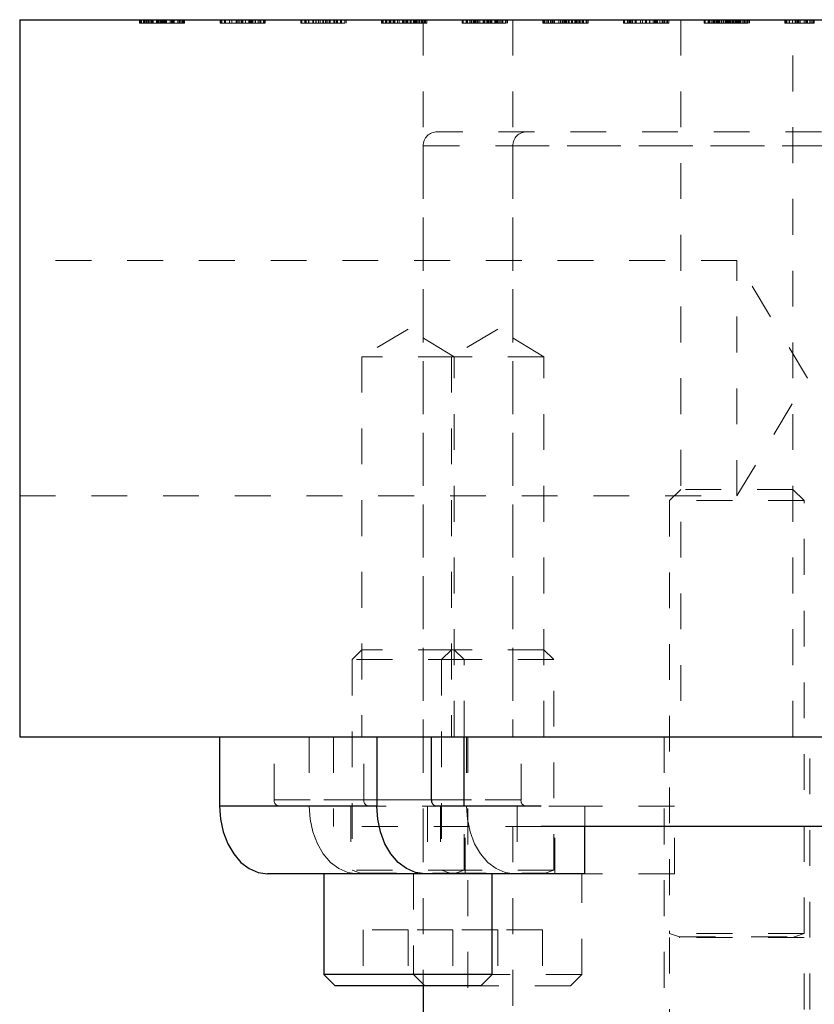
# Model space of a CAD drawing. Header units: inches. Extents: x 220 to 877, y 4 to 174.
# Tile 549 of 656: x 581.31 to 583.52, y 136.03 to 138.78. Entities that reach past the tile are written whole.
import ezdxf

# ---------------------------------------------------------------- set-up
doc = ezdxf.new("R2010")
doc.units = ezdxf.units.IN
doc.header["$LTSCALE"] = 0.5
doc.header["$MEASUREMENT"] = 0
doc.linetypes.add('HIDDEN', pattern=[0.225, 0.15, -0.075])
doc.layers.add('DST-M-S', color=53, linetype='Continuous')
doc.layers.add('SVF-M-S', color=8, linetype='Continuous')

msp = doc.modelspace()

# ---------------------------------------------------------------- linework, layer by layer
at = {"layer": 'DST-M-S', "linetype": 'Continuous', "lineweight": 25}
for p, q in [((581.30748, 138.77917), (581.30748, 136.77917)), ((581.30748, 138.77917), (598.30748, 138.77917)), ((581.30748, 136.77917), (598.30748, 136.77917)), ((583.85297, 136.52917), (582.76198, 136.52917)), ((582.43248, 136.08467), (582.43248, 131.78261))]:
    msp.add_line(p, q, dxfattribs=at)
at = {"layer": 'DST-M-S', "linetype": 'HIDDEN', "lineweight": 18}
for p, q in [((581.64131, 138.76917), (581.64131, 138.77917)), ((581.64285, 138.76917), (581.64285, 138.77917)), ((581.64439, 138.76917), (581.64439, 138.77917)), ((581.6473, 138.76917), (581.6473, 138.77917)), ((581.65285, 138.76917), (581.65285, 138.77917)), ((581.65362, 138.76917), (581.65362, 138.77917)), ((581.6567, 138.76917), (581.6567, 138.77917)), ((581.65975, 138.76917), (581.65975, 138.77917)), ((581.66011, 138.76917), (581.66011, 138.77917)), ((581.66285, 138.76917), (581.66285, 138.77917)), ((581.66663, 138.76917), (581.66663, 138.77917)), ((581.66994, 138.76917), (581.66994, 138.77917)), ((581.67386, 138.76917), (581.67386, 138.77917)), ((581.67422, 138.76917), (581.67422, 138.77917)), ((581.67653, 138.76917), (581.67653, 138.77917)), ((581.6767, 138.76917), (581.6767, 138.77917)), ((581.67845, 138.76917), (581.67845, 138.77917)), ((581.67901, 138.76917), (581.67901, 138.77917)), ((581.68004, 138.76917), (581.68004, 138.77917)), ((581.68874, 138.76917), (581.68874, 138.77917)), ((581.69191, 138.76917), (581.69191, 138.77917)), ((581.69191, 138.76917), (581.69191, 138.77917)), ((581.69249, 138.76917), (581.69249, 138.77917)), ((581.69249, 138.76917), (581.69249, 138.77917)), ((581.69405, 138.76917), (581.69405, 138.77917)), ((581.69516, 138.76917), (581.69516, 138.77917)), ((581.69535, 138.76917), (581.69535, 138.77917)), ((581.69535, 138.76917), (581.69535, 138.77917)), ((581.69607, 138.76917), (581.69607, 138.77917)), ((581.69977, 138.76917), (581.69977, 138.77917)), ((581.69989, 138.76917), (581.69989, 138.77917)), ((581.70131, 138.76917), (581.70131, 138.77917)), ((581.70136, 138.76917), (581.70136, 138.77917)), ((581.70285, 138.76917), (581.70285, 138.77917)), ((581.70288, 138.76917), (581.70288, 138.77917)), ((581.7029, 138.76917), (581.7029, 138.77917)), ((581.70386, 138.76917), (581.70386, 138.77917)), ((581.70391, 138.76917), (581.70391, 138.77917)), ((581.70434, 138.76917), (581.70434, 138.77917)), ((581.70439, 138.76917), (581.70439, 138.77917)), ((581.70444, 138.76917), (581.70444, 138.77917)), ((581.70446, 138.76917), (581.70446, 138.77917)), ((581.70747, 138.76917), (581.70747, 138.77917)), ((581.70913, 138.76917), (581.70913, 138.77917)), ((581.7116, 138.76917), (581.7116, 138.77917)), ((581.71191, 138.76917), (581.71191, 138.77917)), ((581.71208, 138.76917), (581.71208, 138.77917)), ((581.71362, 138.76917), (581.71362, 138.77917)), ((581.71516, 138.76917), (581.71516, 138.77917)), ((581.7167, 138.76917), (581.7167, 138.77917)), ((581.72747, 138.76917), (581.72747, 138.77917)), ((581.73059, 138.76917), (581.73059, 138.77917)), ((581.73071, 138.76917), (581.73071, 138.77917)), ((581.73083, 138.76917), (581.73083, 138.77917)), ((581.73131, 138.76917), (581.73131, 138.77917)), ((581.73179, 138.76917), (581.73179, 138.77917)), ((581.7323, 138.76917), (581.7323, 138.77917)), ((581.73232, 138.76917), (581.73232, 138.77917)), ((581.73444, 138.76917), (581.73444, 138.77917)), ((581.73465, 138.76917), (581.73465, 138.77917)), ((581.73629, 138.76917), (581.73629, 138.77917)), ((581.73634, 138.76917), (581.73634, 138.77917)), ((581.7367, 138.76917), (581.7367, 138.77917)), ((581.73862, 138.76917), (581.73862, 138.77917)), ((581.74872, 138.76917), (581.74872, 138.77917)), ((581.75208, 138.76917), (581.75208, 138.77917)), ((581.75516, 138.76917), (581.75516, 138.77917)), ((581.76006, 138.76917), (581.76006, 138.77917)), ((581.76276, 138.76917), (581.76276, 138.77917)), ((581.76439, 138.76917), (581.76439, 138.77917)), ((581.76747, 138.76917), (581.76747, 138.77917)), ((581.86631, 138.76917), (581.86631, 138.77917)), ((581.86939, 138.76917), (581.86939, 138.77917)), ((581.87143, 138.76917), (581.87143, 138.77917)), ((581.87862, 138.76917), (581.87862, 138.77917)), ((581.8817, 138.76917), (581.8817, 138.77917)), ((581.89254, 138.76917), (581.89254, 138.77917)), ((581.89862, 138.76917), (581.89862, 138.77917)), ((581.89879, 138.76917), (581.89879, 138.77917)), ((581.89896, 138.76917), (581.89896, 138.77917)), ((581.91074, 138.76917), (581.91074, 138.77917)), ((581.91093, 138.76917), (581.91093, 138.77917)), ((581.91374, 138.76917), (581.91374, 138.77917)), ((581.91374, 138.76917), (581.91374, 138.77917)), ((581.91862, 138.76917), (581.91862, 138.77917)), ((581.91905, 138.76917), (581.91905, 138.77917)), ((581.91905, 138.76917), (581.91905, 138.77917)), ((581.92477, 138.76917), (581.92477, 138.77917)), ((581.92675, 138.76917), (581.92675, 138.77917)), ((581.92886, 138.76917), (581.92886, 138.77917)), ((581.92891, 138.76917), (581.92891, 138.77917)), ((581.92944, 138.76917), (581.92944, 138.77917)), ((581.92946, 138.76917), (581.92946, 138.77917)), ((581.92987, 138.76917), (581.92987, 138.77917)), ((581.93682, 138.76917), (581.93682, 138.77917)), ((581.93708, 138.76917), (581.93708, 138.77917)), ((581.93751, 138.76917), (581.93751, 138.77917)), ((581.94619, 138.76917), (581.94619, 138.77917)), ((581.94631, 138.76917), (581.94631, 138.77917)), ((581.94946, 138.76917), (581.94946, 138.77917)), ((581.95247, 138.76917), (581.95247, 138.77917)), ((581.95401, 138.76917), (581.95401, 138.77917)), ((581.95583, 138.76917), (581.95583, 138.77917)), ((581.95679, 138.76917), (581.95679, 138.77917)), ((581.95715, 138.76917), (581.95715, 138.77917)), ((581.9572, 138.76917), (581.9572, 138.77917)), ((581.96446, 138.76917), (581.96446, 138.77917)), ((581.96477, 138.76917), (581.96477, 138.77917)), ((581.97215, 138.76917), (581.96477, 138.76917)), ((581.96497, 138.76917), (581.96497, 138.77917)), ((581.97215, 138.76917), (581.97215, 138.77917)), ((581.97708, 138.76917), (581.97708, 138.77917)), ((581.98016, 138.76917), (581.98016, 138.77917)), ((581.98759, 138.76917), (581.98759, 138.77917)), ((581.98939, 138.76917), (581.98939, 138.77917)), ((581.99247, 138.76917), (581.99247, 138.77917)), ((582.09131, 138.76917), (582.09131, 138.77917)), ((582.09285, 138.76917), (582.09285, 138.77917)), ((582.09439, 138.76917), (582.09439, 138.77917)), ((582.10285, 138.76917), (582.10285, 138.77917)), ((582.10362, 138.76917), (582.10362, 138.77917)), ((582.1067, 138.76917), (582.1067, 138.77917)), ((582.11285, 138.76917), (582.11285, 138.77917)), ((582.11401, 138.76917), (582.11401, 138.77917)), ((582.12516, 138.76917), (582.12516, 138.77917)), ((582.12638, 138.76917), (582.12638, 138.77917)), ((582.12699, 138.76917), (582.12699, 138.77917)), ((582.13285, 138.76917), (582.13285, 138.77917)), ((582.1336, 138.76917), (582.1336, 138.77917)), ((582.13405, 138.76917), (582.13405, 138.77917)), ((582.14054, 138.76917), (582.14054, 138.77917)), ((582.14516, 138.76917), (582.14516, 138.77917)), ((582.15285, 138.76917), (582.15285, 138.77917)), ((582.15386, 138.76917), (582.15386, 138.77917)), ((582.15391, 138.76917), (582.15391, 138.77917)), ((582.15439, 138.76917), (582.15439, 138.77917)), ((582.15439, 138.76917), (582.16947, 138.76917)), ((582.15444, 138.76917), (582.15444, 138.77917)), ((582.15446, 138.76917), (582.15446, 138.77917)), ((582.15492, 138.76917), (582.15492, 138.77917)), ((582.16054, 138.76917), (582.16054, 138.77917)), ((582.16362, 138.76917), (582.16362, 138.77917)), ((582.16516, 138.76917), (582.16516, 138.77917)), ((582.17052, 138.76917), (582.17052, 138.77917)), ((582.17285, 138.76917), (582.17285, 138.77917)), ((582.17362, 138.76917), (582.17362, 138.77917)), ((582.20208, 138.76917), (582.1739, 138.76917)), ((582.18362, 138.76917), (582.18362, 138.77917)), ((582.18516, 138.76917), (582.18516, 138.77917)), ((582.18617, 138.76917), (582.18617, 138.77917)), ((582.191, 138.76917), (582.191, 138.77917)), ((582.19391, 138.76917), (582.19391, 138.77917)), ((582.20208, 138.76917), (582.20208, 138.77917)), ((582.21439, 138.76917), (582.20208, 138.76917)), ((582.20516, 138.76917), (582.20516, 138.77917)), ((582.21439, 138.76917), (582.21439, 138.77917)), ((582.21747, 138.76917), (582.21747, 138.77917)), ((582.31631, 138.76917), (582.31631, 138.77917)), ((582.31785, 138.76917), (582.31785, 138.77917)), ((582.31939, 138.76917), (582.31939, 138.77917)), ((582.32143, 138.76917), (582.32143, 138.77917)), ((582.32785, 138.76917), (582.32785, 138.77917)), ((582.32862, 138.76917), (582.32862, 138.77917)), ((582.3317, 138.76917), (582.3317, 138.77917)), ((582.33785, 138.76917), (582.33785, 138.77917)), ((582.33901, 138.76917), (582.33901, 138.77917)), ((582.34093, 138.76917), (582.34093, 138.77917)), ((582.34254, 138.76917), (582.34254, 138.77917)), ((582.34862, 138.76917), (582.34862, 138.77917)), ((582.34879, 138.76917), (582.34879, 138.77917)), ((582.34896, 138.76917), (582.34896, 138.77917)), ((582.34922, 138.76917), (582.34922, 138.77917)), ((582.35138, 138.76917), (582.35138, 138.77917)), ((582.35199, 138.76917), (582.35199, 138.77917)), ((582.35242, 138.76917), (582.35242, 138.77917)), ((582.35285, 138.76917), (582.35285, 138.77917)), ((582.35307, 138.76917), (582.35307, 138.77917)), ((582.35345, 138.76917), (582.35345, 138.77917)), ((582.36074, 138.76917), (582.36074, 138.77917)), ((582.36554, 138.76917), (582.36554, 138.77917)), ((582.37489, 138.76917), (582.37489, 138.77917)), ((582.37631, 138.76917), (582.37631, 138.77917)), ((582.37785, 138.76917), (582.37785, 138.77917)), ((582.37886, 138.76917), (582.37886, 138.77917)), ((582.37891, 138.76917), (582.37891, 138.77917)), ((582.37934, 138.76917), (582.37934, 138.77917)), ((582.37939, 138.76917), (582.37939, 138.77917)), ((582.37944, 138.76917), (582.37944, 138.77917)), ((582.37946, 138.76917), (582.37946, 138.77917)), ((582.37987, 138.76917), (582.37987, 138.77917)), ((582.37992, 138.76917), (582.37992, 138.77917)), ((582.38413, 138.76917), (582.38413, 138.77917)), ((582.38747, 138.76917), (582.38747, 138.77917)), ((582.38751, 138.76917), (582.38751, 138.77917)), ((582.38771, 138.76917), (582.38771, 138.77917)), ((582.38862, 138.76917), (582.38862, 138.77917)), ((582.39016, 138.76917), (582.39016, 138.77917)), ((582.39619, 138.76917), (582.39619, 138.77917)), ((582.39862, 138.76917), (582.39862, 138.77917)), ((582.39946, 138.76917), (582.39946, 138.77917)), ((582.40574, 138.76917), (582.40574, 138.77917)), ((582.40593, 138.76917), (582.40593, 138.77917)), ((582.40862, 138.76917), (582.40862, 138.77917)), ((582.40944, 138.76917), (582.40944, 138.77917)), ((582.40965, 138.76917), (582.40965, 138.77917)), ((582.41016, 138.76917), (582.41016, 138.77917)), ((582.41117, 138.76917), (582.41117, 138.77917)), ((582.41446, 138.76917), (582.41446, 138.77917)), ((582.41477, 138.76917), (582.41477, 138.77917)), ((582.41497, 138.76917), (582.41497, 138.77917)), ((582.41891, 138.76917), (582.41891, 138.77917)), ((582.42215, 138.76917), (582.42215, 138.77917)), ((582.42708, 138.76917), (582.42708, 138.77917)), ((582.43016, 138.76917), (582.43016, 138.77917)), ((582.43248, 138.77917), (582.43248, 136.77917)), ((582.43595, 138.76917), (582.43595, 138.77917)), ((582.43939, 138.76917), (582.43939, 138.77917)), ((582.44247, 138.76917), (582.44247, 138.77917)), ((582.54131, 138.76917), (582.54131, 138.77917)), ((582.54285, 138.76917), (582.54285, 138.77917)), ((582.54439, 138.76917), (582.54439, 138.77917)), ((582.55285, 138.76917), (582.55285, 138.77917)), ((582.55362, 138.76917), (582.55362, 138.77917)), ((582.55449, 138.76917), (582.55449, 138.77917)), ((582.5567, 138.76917), (582.5567, 138.77917)), ((582.56285, 138.76917), (582.56285, 138.77917)), ((582.56401, 138.76917), (582.56401, 138.77917)), ((582.56754, 138.76917), (582.56754, 138.77917)), ((582.57208, 138.76917), (582.57208, 138.77917)), ((582.57208, 138.76917), (582.57525, 138.76917)), ((582.57362, 138.76917), (582.57362, 138.77917)), ((582.57379, 138.76917), (582.57379, 138.77917)), ((582.57396, 138.76917), (582.57396, 138.77917)), ((582.57516, 138.76917), (582.57516, 138.77917)), ((582.57638, 138.76917), (582.57638, 138.77917)), ((582.57699, 138.76917), (582.57699, 138.77917)), ((582.578, 138.76917), (582.578, 138.77917)), ((582.57836, 138.76917), (582.57836, 138.77917)), ((582.57913, 138.76917), (582.57913, 138.77917)), ((582.57934, 138.76917), (582.57934, 138.77917)), ((582.5836, 138.76917), (582.5836, 138.77917)), ((582.58405, 138.76917), (582.58405, 138.77917)), ((582.58439, 138.76917), (582.58439, 138.77917)), ((582.58574, 138.76917), (582.58574, 138.77917)), ((582.59054, 138.76917), (582.59054, 138.77917)), ((582.59977, 138.76917), (582.59977, 138.77917)), ((582.60175, 138.76917), (582.60175, 138.77917)), ((582.60285, 138.76917), (582.60285, 138.77917)), ((582.60386, 138.76917), (582.60386, 138.77917)), ((582.60391, 138.76917), (582.60391, 138.77917)), ((582.60439, 138.76917), (582.60439, 138.77917)), ((582.60439, 138.76917), (582.61947, 138.76917)), ((582.60444, 138.76917), (582.60444, 138.77917)), ((582.60446, 138.76917), (582.60446, 138.77917)), ((582.60487, 138.76917), (582.60487, 138.77917)), ((582.60492, 138.76917), (582.60492, 138.77917)), ((582.61054, 138.76917), (582.61054, 138.77917)), ((582.61124, 138.76917), (582.61124, 138.77917)), ((582.61182, 138.76917), (582.61182, 138.77917)), ((582.61208, 138.76917), (582.61208, 138.77917)), ((582.61251, 138.76917), (582.61251, 138.77917)), ((582.61362, 138.76917), (582.61362, 138.77917)), ((582.61516, 138.76917), (582.61516, 138.77917)), ((582.6167, 138.76917), (582.6167, 138.77917)), ((582.62052, 138.76917), (582.62052, 138.77917)), ((582.62119, 138.76917), (582.62119, 138.77917)), ((582.62285, 138.76917), (582.62285, 138.77917)), ((582.62362, 138.76917), (582.62362, 138.77917)), ((582.65208, 138.76917), (582.6239, 138.76917)), ((582.62446, 138.76917), (582.62446, 138.77917)), ((582.63215, 138.76917), (582.63215, 138.77917)), ((582.6322, 138.76917), (582.6322, 138.77917)), ((582.63362, 138.76917), (582.63362, 138.77917)), ((582.63516, 138.76917), (582.63516, 138.77917)), ((582.63617, 138.76917), (582.63617, 138.77917)), ((582.63634, 138.76917), (582.63634, 138.77917)), ((582.63651, 138.76917), (582.63651, 138.77917)), ((582.63667, 138.76917), (582.63667, 138.77917)), ((582.63675, 138.76917), (582.63675, 138.77917)), ((582.63946, 138.76917), (582.63946, 138.77917)), ((582.63977, 138.76917), (582.63977, 138.77917)), ((582.63997, 138.76917), (582.63997, 138.77917)), ((582.64391, 138.76917), (582.64391, 138.77917)), ((582.64715, 138.76917), (582.64715, 138.77917)), ((582.65208, 138.76917), (582.65208, 138.77917)), ((582.66439, 138.76917), (582.65208, 138.76917)), ((582.65516, 138.76917), (582.65516, 138.77917)), ((582.66259, 138.76917), (582.66259, 138.77917)), ((582.66439, 138.76917), (582.66439, 138.77917)), ((582.66747, 138.76917), (582.66747, 138.77917)), ((582.68248, 138.77917), (582.68248, 136.77917)), ((582.76631, 138.76917), (582.76631, 138.77917)), ((582.76785, 138.76917), (582.76785, 138.77917)), ((582.76939, 138.76917), (582.76939, 138.77917)), ((582.7723, 138.76917), (582.7723, 138.77917)), ((582.77785, 138.76917), (582.77785, 138.77917)), ((582.77862, 138.76917), (582.77862, 138.77917)), ((582.7817, 138.76917), (582.7817, 138.77917)), ((582.78785, 138.76917), (582.78785, 138.77917)), ((582.78901, 138.76917), (582.78901, 138.77917)), ((582.79254, 138.76917), (582.79254, 138.77917)), ((582.79494, 138.76917), (582.79494, 138.77917)), ((582.79862, 138.76917), (582.79862, 138.77917)), ((582.79879, 138.76917), (582.79879, 138.77917)), ((582.79896, 138.76917), (582.79896, 138.77917)), ((582.79922, 138.76917), (582.79922, 138.77917)), ((582.81074, 138.76917), (582.81074, 138.77917)), ((582.81554, 138.76917), (582.81554, 138.77917)), ((582.82016, 138.76917), (582.82016, 138.77917)), ((582.82035, 138.76917), (582.82035, 138.77917)), ((582.82107, 138.76917), (582.82107, 138.77917)), ((582.82477, 138.76917), (582.82477, 138.77917)), ((582.82675, 138.76917), (582.82675, 138.77917)), ((582.82785, 138.76917), (582.82785, 138.77917)), ((582.82886, 138.76917), (582.82886, 138.77917)), ((582.82891, 138.76917), (582.82891, 138.77917)), ((582.82934, 138.76917), (582.82934, 138.77917)), ((582.82939, 138.76917), (582.82939, 138.77917)), ((582.82944, 138.76917), (582.82944, 138.77917)), ((582.82946, 138.76917), (582.82946, 138.77917)), ((582.82987, 138.76917), (582.82987, 138.77917)), ((582.82987, 138.76917), (582.82987, 138.77917)), ((582.82992, 138.76917), (582.82992, 138.77917)), ((582.83247, 138.76917), (582.83247, 138.77917)), ((582.83682, 138.76917), (582.83682, 138.77917)), ((582.83691, 138.76917), (582.83691, 138.77917)), ((582.83708, 138.76917), (582.83708, 138.77917)), ((582.83751, 138.76917), (582.83751, 138.77917)), ((582.83751, 138.76917), (582.83751, 138.77917)), ((582.83862, 138.76917), (582.83862, 138.77917)), ((582.84016, 138.76917), (582.84016, 138.77917)), ((582.84619, 138.76917), (582.84619, 138.77917)), ((582.84862, 138.76917), (582.84862, 138.77917)), ((582.84946, 138.76917), (582.84946, 138.77917)), ((582.85559, 138.76917), (582.85559, 138.77917)), ((582.85571, 138.76917), (582.85571, 138.77917)), ((582.85631, 138.76917), (582.85631, 138.77917)), ((582.85715, 138.76917), (582.85715, 138.77917)), ((582.8572, 138.76917), (582.8572, 138.77917)), ((582.8573, 138.76917), (582.8573, 138.77917)), ((582.85732, 138.76917), (582.85732, 138.77917)), ((582.85862, 138.76917), (582.85862, 138.77917)), ((582.86016, 138.76917), (582.86016, 138.77917)), ((582.86362, 138.76917), (582.86362, 138.77917)), ((582.86446, 138.76917), (582.86446, 138.77917)), ((582.86477, 138.76917), (582.86477, 138.77917)), ((582.86497, 138.76917), (582.86497, 138.77917)), ((582.86891, 138.76917), (582.86891, 138.77917)), ((582.87215, 138.76917), (582.87215, 138.77917)), ((582.87708, 138.76917), (582.87708, 138.77917)), ((582.88016, 138.76917), (582.88016, 138.77917)), ((582.88759, 138.76917), (582.88759, 138.77917)), ((582.88776, 138.76917), (582.88776, 138.77917)), ((582.88939, 138.76917), (582.88939, 138.77917)), ((582.89247, 138.76917), (582.89247, 138.77917)), ((582.99131, 138.76917), (582.99131, 138.77917)), ((582.99285, 138.76917), (582.99285, 138.77917)), ((582.99439, 138.76917), (582.99439, 138.77917)), ((583.00285, 138.76917), (583.00285, 138.77917)), ((583.00362, 138.76917), (583.00362, 138.77917)), ((583.0067, 138.76917), (583.0067, 138.77917)), ((583.00975, 138.76917), (583.00975, 138.77917)), ((583.0123, 138.76917), (583.0123, 138.77917)), ((583.01285, 138.76917), (583.01285, 138.77917)), ((583.01648, 138.76917), (583.01648, 138.77917)), ((583.02362, 138.76917), (583.02362, 138.77917)), ((583.02422, 138.76917), (583.02422, 138.77917)), ((583.02638, 138.76917), (583.02638, 138.77917)), ((583.02699, 138.76917), (583.02699, 138.77917)), ((583.03874, 138.76917), (583.03874, 138.77917)), ((583.04405, 138.76917), (583.04405, 138.77917)), ((583.05285, 138.76917), (583.05285, 138.77917)), ((583.05288, 138.76917), (583.05288, 138.77917)), ((583.0529, 138.76917), (583.0529, 138.77917)), ((583.05386, 138.76917), (583.05386, 138.77917)), ((583.05391, 138.76917), (583.05391, 138.77917)), ((583.05427, 138.76917), (583.05427, 138.77917)), ((583.05434, 138.76917), (583.05434, 138.77917)), ((583.05439, 138.76917), (583.05439, 138.77917)), ((583.05444, 138.76917), (583.05444, 138.77917)), ((583.05446, 138.76917), (583.05446, 138.77917)), ((583.05509, 138.76917), (583.05509, 138.77917)), ((583.06362, 138.76917), (583.06362, 138.77917)), ((583.06516, 138.76917), (583.06516, 138.77917)), ((583.07362, 138.76917), (583.07362, 138.77917)), ((583.07747, 138.76917), (583.07747, 138.77917)), ((583.08083, 138.76917), (583.08083, 138.77917)), ((583.08179, 138.76917), (583.08179, 138.77917)), ((583.08362, 138.76917), (583.08362, 138.77917)), ((583.08516, 138.76917), (583.08516, 138.77917)), ((583.08617, 138.76917), (583.08617, 138.77917)), ((583.09237, 138.76917), (583.09237, 138.77917)), ((583.09872, 138.76917), (583.09872, 138.77917)), ((583.10208, 138.76917), (583.10208, 138.77917)), ((583.10516, 138.76917), (583.10516, 138.77917)), ((583.11006, 138.76917), (583.11006, 138.77917)), ((583.11439, 138.76917), (583.11439, 138.77917)), ((583.11747, 138.76917), (583.11747, 138.77917)), ((583.15123, 138.77917), (583.15123, 136.77917)), ((583.21631, 138.76917), (583.21631, 138.77917)), ((583.21785, 138.76917), (583.21785, 138.77917)), ((583.21939, 138.76917), (583.21939, 138.77917)), ((583.22708, 138.76917), (583.22708, 138.77917)), ((583.22785, 138.76917), (583.22785, 138.77917)), ((583.22862, 138.76917), (583.22862, 138.77917)), ((583.22987, 138.76917), (583.22987, 138.77917)), ((583.23054, 138.76917), (583.23054, 138.77917)), ((583.2317, 138.76917), (583.2317, 138.77917)), ((583.2373, 138.76917), (583.2373, 138.77917)), ((583.23776, 138.76917), (583.23776, 138.77917)), ((583.23785, 138.76917), (583.23785, 138.77917)), ((583.24093, 138.76917), (583.24093, 138.77917)), ((583.24148, 138.76917), (583.24148, 138.77917)), ((583.24429, 138.76917), (583.24429, 138.77917)), ((583.24451, 138.76917), (583.24451, 138.77917)), ((583.24494, 138.76917), (583.24494, 138.77917)), ((583.24499, 138.76917), (583.24499, 138.77917)), ((583.24521, 138.76917), (583.24521, 138.77917)), ((583.24862, 138.76917), (583.24862, 138.77917)), ((583.24922, 138.76917), (583.24922, 138.77917)), ((583.25016, 138.76917), (583.25016, 138.77917)), ((583.25175, 138.76917), (583.25175, 138.77917)), ((583.25242, 138.76917), (583.25242, 138.77917)), ((583.25285, 138.76917), (583.25285, 138.77917)), ((583.25307, 138.76917), (583.25307, 138.77917)), ((583.25612, 138.76917), (583.25612, 138.77917)), ((583.25785, 138.76917), (583.25785, 138.77917)), ((583.2586, 138.76917), (583.2586, 138.77917)), ((583.25905, 138.76917), (583.25905, 138.77917)), ((583.26374, 138.76917), (583.26374, 138.77917)), ((583.26374, 138.76917), (583.26374, 138.77917)), ((583.26401, 138.76917), (583.26401, 138.77917)), ((583.26485, 138.76917), (583.26485, 138.77917)), ((583.26594, 138.76917), (583.26905, 138.76917)), ((583.26905, 138.76917), (583.26905, 138.77917)), ((583.26905, 138.76917), (583.26905, 138.77917)), ((583.27016, 138.76917), (583.27016, 138.77917)), ((583.27477, 138.76917), (583.27477, 138.77917)), ((583.27631, 138.76917), (583.27631, 138.77917)), ((583.27687, 138.76917), (583.27687, 138.77917)), ((583.27785, 138.76917), (583.27785, 138.77917)), ((583.27886, 138.76917), (583.27886, 138.77917)), ((583.27891, 138.76917), (583.27891, 138.77917)), ((583.27927, 138.76917), (583.27927, 138.77917)), ((583.27934, 138.76917), (583.27934, 138.77917)), ((583.27939, 138.76917), (583.27939, 138.77917)), ((583.27944, 138.76917), (583.27944, 138.77917)), ((583.27946, 138.76917), (583.27946, 138.77917)), ((583.28009, 138.76917), (583.28009, 138.77917)), ((583.283, 138.76917), (583.283, 138.77917)), ((583.28554, 138.76917), (583.28554, 138.77917)), ((583.28588, 138.76917), (583.28588, 138.77917)), ((583.28691, 138.76917), (583.28691, 138.77917)), ((583.28708, 138.76917), (583.28708, 138.77917)), ((583.28747, 138.76917), (583.28747, 138.77917)), ((583.28754, 138.76917), (583.29447, 138.76917)), ((583.28771, 138.76917), (583.28771, 138.77917)), ((583.28771, 138.76917), (583.28771, 138.77917)), ((583.28862, 138.76917), (583.28862, 138.77917)), ((583.29016, 138.76917), (583.29016, 138.77917)), ((583.29191, 138.76917), (583.29191, 138.77917)), ((583.29552, 138.76917), (583.29552, 138.77917)), ((583.29785, 138.76917), (583.29785, 138.77917)), ((583.29862, 138.76917), (583.29862, 138.77917)), ((583.32708, 138.76917), (583.2989, 138.76917)), ((583.30247, 138.76917), (583.30247, 138.77917)), ((583.30473, 138.76917), (583.30473, 138.77917)), ((583.30574, 138.76917), (583.30574, 138.77917)), ((583.30583, 138.76917), (583.30583, 138.77917)), ((583.30593, 138.76917), (583.30593, 138.77917)), ((583.30653, 138.76917), (583.30653, 138.77917)), ((583.30679, 138.76917), (583.30679, 138.77917)), ((583.3073, 138.76917), (583.3073, 138.77917)), ((583.30732, 138.76917), (583.30732, 138.77917)), ((583.30862, 138.76917), (583.30862, 138.77917)), ((583.31016, 138.76917), (583.31016, 138.77917)), ((583.31242, 138.76917), (583.31242, 138.77917)), ((583.31266, 138.76917), (583.31266, 138.77917)), ((583.31302, 138.76917), (583.31302, 138.77917)), ((583.3136, 138.76917), (583.3136, 138.77917)), ((583.31362, 138.76917), (583.31362, 138.77917)), ((583.316, 138.76917), (583.316, 138.77917)), ((583.31737, 138.76917), (583.31737, 138.77917)), ((583.32247, 138.76917), (583.32247, 138.77917)), ((583.32708, 138.76917), (583.32708, 138.77917)), ((583.33939, 138.76917), (583.32708, 138.76917)), ((583.32809, 138.76917), (583.32809, 138.77917)), ((583.33016, 138.76917), (583.33016, 138.77917)), ((583.33477, 138.76917), (583.33477, 138.77917)), ((583.33595, 138.76917), (583.33595, 138.77917)), ((583.33776, 138.76917), (583.33776, 138.77917)), ((583.33939, 138.76917), (583.33939, 138.77917)), ((583.34247, 138.76917), (583.34247, 138.77917)), ((583.44131, 138.76917), (583.44131, 138.77917)), ((583.44285, 138.76917), (583.44285, 138.77917)), ((583.44439, 138.76917), (583.44439, 138.77917)), ((583.44643, 138.76917), (583.44643, 138.77917)), ((583.45285, 138.76917), (583.45285, 138.77917)), ((583.45362, 138.76917), (583.45362, 138.77917)), ((583.45449, 138.76917), (583.45449, 138.77917)), ((583.46285, 138.76917), (583.46285, 138.77917)), ((583.46373, 136.77917), (583.46373, 138.77917)), ((583.46994, 138.76917), (583.46994, 138.77917)), ((583.47208, 138.76917), (583.47208, 138.77917)), ((583.47208, 138.76917), (583.47671, 138.76917)), ((583.47516, 138.76917), (583.47516, 138.77917)), ((583.478, 138.76917), (583.478, 138.77917)), ((583.47836, 138.76917), (583.47836, 138.77917)), ((583.47913, 138.76917), (583.47913, 138.77917)), ((583.47934, 138.76917), (583.47934, 138.77917)), ((583.48285, 138.76917), (583.48285, 138.77917)), ((583.4836, 138.76917), (583.4836, 138.77917)), ((583.48405, 138.76917), (583.48405, 138.77917)), ((583.48439, 138.76917), (583.48439, 138.77917)), ((583.49516, 138.76917), (583.49516, 138.77917)), ((583.49977, 138.76917), (583.49977, 138.77917)), ((583.50175, 138.76917), (583.50175, 138.77917)), ((583.50386, 138.76917), (583.50386, 138.77917)), ((583.50391, 138.76917), (583.50391, 138.77917)), ((583.50439, 138.76917), (583.50439, 138.77917)), ((583.50439, 138.76917), (583.51947, 138.76917)), ((583.50444, 138.76917), (583.50444, 138.77917)), ((583.50446, 138.76917), (583.50446, 138.77917)), ((583.51054, 138.76917), (583.51054, 138.77917)), ((583.51124, 138.76917), (583.51124, 138.77917)), ((583.51182, 138.76917), (583.51182, 138.77917)), ((583.51191, 138.76917), (583.51191, 138.77917)), ((583.51208, 138.76917), (583.51208, 138.77917)), ((583.5167, 138.76917), (583.5167, 138.77917)), ((583.52052, 138.76917), (583.52052, 138.77917)), ((583.52285, 138.76917), (583.52285, 138.77917)), ((584.14311, 138.46667), (582.47185, 138.46667)), ((582.43248, 138.4273), (582.43248, 136.77917)), ((582.4342, 138.4273), (584.18075, 138.4273)), ((582.68248, 138.4273), (582.68248, 136.77917)), ((582.6842, 138.4273), (584.43075, 138.4273)), ((583.30748, 138.10727), (581.30748, 138.10727)), ((583.30748, 137.45107), (583.30748, 138.10727)), ((583.50462, 137.77917), (583.30748, 138.10727)), ((582.39044, 137.91638), (582.26194, 137.83917)), ((582.51894, 137.83917), (582.39044, 137.91638)), ((582.64044, 137.91638), (582.51194, 137.83917)), ((582.76894, 137.83917), (582.64044, 137.91638)), ((582.51894, 137.83917), (582.26194, 137.83917)), ((582.26194, 137.83917), (582.26194, 136.77917)), ((582.51194, 137.83917), (582.51194, 136.77917)), ((582.76894, 137.83917), (582.51894, 137.83917)), ((582.51894, 136.77917), (582.51894, 137.83917)), ((582.76894, 136.77917), (582.76894, 137.83917)), ((583.30748, 137.45107), (583.50462, 137.77917)), ((581.30748, 137.45107), (583.30748, 137.45107)), ((582.18248, 136.77917), (582.18248, 136.52917)), ((582.43248, 136.77917), (582.43248, 136.52917)), ((582.55748, 136.77917), (582.55748, 133.74917)), ((583.10448, 136.77917), (583.10448, 134.21917)), ((583.51048, 134.21917), (583.51048, 136.77917)), ((582.76198, 136.52917), (582.18248, 136.52917)), ((582.43248, 136.52917), (582.43248, 136.08467)), ((582.68248, 136.52917), (582.68248, 131.78261))]:
    msp.add_line(p, q, dxfattribs=at)
for centre in [(582.47185, 138.4273), (582.72185, 138.4273)]:
    msp.add_arc(centre, 0.03937, 90, 180, dxfattribs=at)
for points, knots in [([(581.70434, 138.76917), (581.68994, 138.76917), (581.66835, 138.76917), (581.64845, 138.76917), (581.64217, 138.76917), (581.6416, 138.76917), (581.64131, 138.76917)], [0, 0, 0, 0, 0.4994065, 0.7487427, 0.8743724, 1, 1, 1, 1]), ([(581.73059, 138.76917), (581.72624, 138.76917), (581.71907, 138.76917), (581.70982, 138.76917), (581.7024, 138.76917), (581.6977, 138.76917), (581.69535, 138.76917)], [0, 0, 0, 0, 0.3392949, 0.5594254, 0.7796947, 1, 1, 1, 1]), ([(581.76747, 138.76917), (581.76718, 138.76917), (581.76662, 138.76917), (581.76036, 138.76917), (581.74034, 138.76917), (581.71874, 138.76917), (581.70434, 138.76917)], [0, 0, 0, 0, 0.1256001, 0.2511969, 0.5005813, 1, 1, 1, 1]), ([(581.89879, 138.76917), (581.89388, 138.76917), (581.88405, 138.76917), (581.8736, 138.76917), (581.86725, 138.76917), (581.86662, 138.76917), (581.86631, 138.76917)], [0, 0, 0, 0, 0.2791829, 0.5590851, 0.779446, 1, 1, 1, 1]), ([(581.93751, 138.76917), (581.93194, 138.76917), (581.92418, 138.76917), (581.90974, 138.76917), (581.90244, 138.76917), (581.89879, 138.76917)], [0, 0, 0, 0, 0.5601154, 0.7802838, 1, 1, 1, 1]), ([(581.92987, 138.76917), (581.93264, 138.76917), (581.93757, 138.76917), (581.94356, 138.76917), (581.94619, 138.76917)], [0, 0, 0, 0, 0.56041269, 1, 1, 1, 1]), ([(581.94946, 138.76917), (581.94716, 138.76917), (581.94306, 138.76917), (581.93921, 138.76917), (581.93751, 138.76917)], [0, 0, 0, 0, 0.5599058, 1, 1, 1, 1]), ([(581.96497, 138.76917), (581.96329, 138.76917), (581.95994, 138.76917), (581.95442, 138.76917), (581.95134, 138.76917), (581.94946, 138.76917)], [0, 0, 0, 0, 0.2799464, 0.5597741, 1, 1, 1, 1]), ([(581.99247, 138.76917), (581.99211, 138.76917), (581.99138, 138.76917), (581.98432, 138.76917), (581.97677, 138.76917), (581.97215, 138.76917)], [0, 0, 0, 0, 0.2797499, 0.5595012, 1, 1, 1, 1]), ([(581.97429, 138.76917), (581.97507, 138.76917), (581.97746, 138.76917), (581.97959, 138.76917), (581.97997, 138.76917), (581.98016, 138.76917)], [0, 0, 0, 0, 0.1934431, 0.5966092, 1, 1, 1, 1]), ([(582.1336, 138.76917), (582.12737, 138.76917), (582.11493, 138.76917), (582.10046, 138.76917), (582.09243, 138.76917), (582.09169, 138.76917), (582.09131, 138.76917)], [0, 0, 0, 0, 0.2798641, 0.559271, 0.7794235, 1, 1, 1, 1]), ([(582.10362, 138.76917), (582.10415, 138.76917), (582.1052, 138.76917), (582.11341, 138.76917), (582.12344, 138.76917), (582.13051, 138.76917), (582.13405, 138.76917)], [0, 0, 0, 0, 0.279617, 0.5593571, 0.7795592, 1, 1, 1, 1]), ([(582.17285, 138.76917), (582.17224, 138.76917), (582.17103, 138.76917), (582.16022, 138.76917), (582.14709, 138.76917), (582.1381, 138.76917), (582.1336, 138.76917)], [0, 0, 0, 0, 0.2796881, 0.5590255, 0.7792916, 1, 1, 1, 1]), ([(582.17052, 138.76917), (582.17123, 138.76917), (582.17251, 138.76917), (582.17275, 138.76917), (582.17285, 138.76917)], [0, 0, 0, 0, 0.5600642, 1, 1, 1, 1]), ([(582.37934, 138.76917), (582.36494, 138.76917), (582.34335, 138.76917), (582.32345, 138.76917), (582.31717, 138.76917), (582.3166, 138.76917), (582.31631, 138.76917)], [0, 0, 0, 0, 0.4994065, 0.7487427, 0.8743724, 1, 1, 1, 1]), ([(582.44247, 138.76917), (582.44218, 138.76917), (582.44162, 138.76917), (582.43536, 138.76917), (582.41534, 138.76917), (582.39374, 138.76917), (582.37934, 138.76917)], [0, 0, 0, 0, 0.1256001, 0.2511969, 0.5005813, 1, 1, 1, 1]), ([(582.5836, 138.76917), (582.57737, 138.76917), (582.56493, 138.76917), (582.55046, 138.76917), (582.54243, 138.76917), (582.54169, 138.76917), (582.54131, 138.76917)], [0, 0, 0, 0, 0.2798641, 0.559271, 0.7794235, 1, 1, 1, 1]), ([(582.55362, 138.76917), (582.55415, 138.76917), (582.5552, 138.76917), (582.56341, 138.76917), (582.57344, 138.76917), (582.58051, 138.76917), (582.58405, 138.76917)], [0, 0, 0, 0, 0.279617, 0.5593571, 0.7795592, 1, 1, 1, 1]), ([(582.62285, 138.76917), (582.62224, 138.76917), (582.62103, 138.76917), (582.61022, 138.76917), (582.59709, 138.76917), (582.5881, 138.76917), (582.5836, 138.76917)], [0, 0, 0, 0, 0.2796881, 0.5590255, 0.7792916, 1, 1, 1, 1]), ([(582.62052, 138.76917), (582.62123, 138.76917), (582.62251, 138.76917), (582.62275, 138.76917), (582.62285, 138.76917)], [0, 0, 0, 0, 0.5600642, 1, 1, 1, 1]), ([(582.82934, 138.76917), (582.81494, 138.76917), (582.79335, 138.76917), (582.77345, 138.76917), (582.76717, 138.76917), (582.7666, 138.76917), (582.76631, 138.76917)], [0, 0, 0, 0, 0.4994065, 0.7487427, 0.8743724, 1, 1, 1, 1]), ([(582.85559, 138.76917), (582.85124, 138.76917), (582.84407, 138.76917), (582.83482, 138.76917), (582.8274, 138.76917), (582.8227, 138.76917), (582.82035, 138.76917)], [0, 0, 0, 0, 0.3392949, 0.5594254, 0.7796947, 1, 1, 1, 1]), ([(582.89247, 138.76917), (582.89218, 138.76917), (582.89162, 138.76917), (582.88536, 138.76917), (582.86534, 138.76917), (582.84374, 138.76917), (582.82934, 138.76917)], [0, 0, 0, 0, 0.1256001, 0.2511969, 0.5005813, 1, 1, 1, 1]), ([(583.05434, 138.76917), (583.03994, 138.76917), (583.01835, 138.76917), (582.99845, 138.76917), (582.99217, 138.76917), (582.9916, 138.76917), (582.99131, 138.76917)], [0, 0, 0, 0, 0.4994065, 0.7487427, 0.8743724, 1, 1, 1, 1]), ([(583.08179, 138.76917), (583.07703, 138.76917), (583.06751, 138.76917), (583.05312, 138.76917), (583.0442, 138.76917), (583.03874, 138.76917)], [0, 0, 0, 0, 0.2792879, 0.5591538, 1, 1, 1, 1]), ([(583.11747, 138.76917), (583.11718, 138.76917), (583.11662, 138.76917), (583.11036, 138.76917), (583.09034, 138.76917), (583.06874, 138.76917), (583.05434, 138.76917)], [0, 0, 0, 0, 0.1256001, 0.2511969, 0.5005813, 1, 1, 1, 1]), ([(583.2586, 138.76917), (583.25237, 138.76917), (583.23993, 138.76917), (583.22546, 138.76917), (583.21743, 138.76917), (583.21669, 138.76917), (583.21631, 138.76917)], [0, 0, 0, 0, 0.2798641, 0.559271, 0.7794235, 1, 1, 1, 1]), ([(583.22862, 138.76917), (583.22915, 138.76917), (583.2302, 138.76917), (583.23841, 138.76917), (583.24844, 138.76917), (583.25551, 138.76917), (583.25905, 138.76917)], [0, 0, 0, 0, 0.279617, 0.5593571, 0.7795592, 1, 1, 1, 1]), ([(583.29785, 138.76917), (583.29724, 138.76917), (583.29603, 138.76917), (583.28522, 138.76917), (583.27209, 138.76917), (583.2631, 138.76917), (583.2586, 138.76917)], [0, 0, 0, 0, 0.2796881, 0.5590255, 0.7792916, 1, 1, 1, 1]), ([(583.29552, 138.76917), (583.29623, 138.76917), (583.29751, 138.76917), (583.29775, 138.76917), (583.29785, 138.76917)], [0, 0, 0, 0, 0.5600642, 1, 1, 1, 1]), ([(583.4836, 138.76917), (583.47737, 138.76917), (583.46493, 138.76917), (583.45046, 138.76917), (583.44243, 138.76917), (583.44169, 138.76917), (583.44131, 138.76917)], [0, 0, 0, 0, 0.2798641, 0.559271, 0.7794235, 1, 1, 1, 1]), ([(583.45362, 138.76917), (583.45415, 138.76917), (583.4552, 138.76917), (583.46341, 138.76917), (583.47344, 138.76917), (583.48051, 138.76917), (583.48405, 138.76917)], [0, 0, 0, 0, 0.279617, 0.5593571, 0.7795592, 1, 1, 1, 1]), ([(583.52285, 138.76917), (583.52224, 138.76917), (583.52103, 138.76917), (583.51022, 138.76917), (583.49709, 138.76917), (583.4881, 138.76917), (583.4836, 138.76917)], [0, 0, 0, 0, 0.2796881, 0.5590255, 0.7792916, 1, 1, 1, 1]), ([(583.52052, 138.76917), (583.52123, 138.76917), (583.52251, 138.76917), (583.52275, 138.76917), (583.52285, 138.76917)], [0, 0, 0, 0, 0.5600642, 1, 1, 1, 1])]:
    msp.add_open_spline(points, degree=3, knots=knots, dxfattribs=at)
at = {"layer": 'SVF-M-S', "linetype": 'HIDDEN', "lineweight": 18}
for p, q in [((583.15123, 137.46917), (583.11998, 137.43792)), ((583.46373, 137.46917), (583.15123, 137.46917)), ((583.49498, 137.43792), (583.46373, 137.46917)), ((583.49498, 137.43792), (583.11998, 137.43792)), ((583.11998, 137.43792), (583.11998, 136.23093)), ((583.49498, 136.23093), (583.49498, 137.43792)), ((582.26194, 137.02217), (582.23419, 136.99442)), ((582.51894, 137.02217), (582.26194, 137.02217)), ((582.51194, 137.02217), (582.48419, 136.99442)), ((582.76894, 137.02217), (582.51894, 137.02217)), ((582.54669, 136.99442), (582.51894, 137.02217)), ((582.79669, 136.99442), (582.76894, 137.02217)), ((582.54669, 136.99442), (582.23419, 136.99442)), ((582.23419, 136.99442), (582.23419, 136.40766)), ((582.48419, 136.99442), (582.48419, 136.40766)), ((582.79669, 136.99442), (582.54669, 136.99442)), ((582.54669, 136.77917), (582.54669, 136.99442)), ((582.79669, 136.40766), (582.79669, 136.99442)), ((582.01709, 136.60367), (582.01709, 136.77917)), ((582.11506, 136.77917), (582.11506, 136.58617)), ((582.26709, 136.60367), (582.26709, 136.77917)), ((582.55347, 136.77917), (582.55347, 136.58617)), ((582.7055, 136.60367), (582.7055, 136.77917)), ((581.86506, 136.58617), (582.02947, 136.58617)), ((582.01709, 136.60367), (582.4555, 136.60367)), ((582.4555, 136.60367), (582.01709, 136.60367)), ((582.02947, 136.58617), (582.46787, 136.58617)), ((582.11506, 136.58617), (582.11763, 136.54929)), ((582.23094, 136.58617), (582.23094, 136.39717)), ((582.7055, 136.60367), (582.26709, 136.60367)), ((582.26709, 136.60367), (582.7055, 136.60367)), ((582.44468, 136.58617), (582.44468, 136.39717)), ((582.48094, 136.58617), (582.48094, 136.39717)), ((582.54669, 136.40766), (582.54669, 136.58617)), ((582.54994, 136.39717), (582.54994, 136.58617)), ((582.55604, 136.54929), (582.55347, 136.58617)), ((582.69468, 136.58617), (582.69468, 136.39717)), ((582.88309, 136.58617), (582.76198, 136.58617)), ((582.79994, 136.39717), (582.79994, 136.58617)), ((583.13309, 136.58617), (582.88309, 136.58617)), ((582.88309, 136.52917), (582.88309, 136.58617)), ((583.13309, 136.39717), (583.13309, 136.58617)), ((582.11763, 136.54929), (582.12524, 136.51384)), ((582.56364, 136.51384), (582.55604, 136.54929)), ((582.12524, 136.51384), (582.13759, 136.48116)), ((582.57599, 136.48116), (582.56364, 136.51384)), ((582.13759, 136.48116), (582.15421, 136.45252)), ((582.59261, 136.45252), (582.57599, 136.48116)), ((582.15421, 136.45252), (582.17446, 136.42902)), ((582.61286, 136.42902), (582.59261, 136.45252)), ((582.17446, 136.42902), (582.19756, 136.41155)), ((582.63597, 136.41155), (582.61286, 136.42902)), ((582.19756, 136.41155), (582.22263, 136.4008)), ((582.22263, 136.4008), (582.24871, 136.39717)), ((582.54669, 136.40766), (582.23419, 136.40766)), ((582.23419, 136.40766), (582.25775, 136.39909)), ((582.54669, 136.39756), (582.23419, 136.39756)), ((582.23419, 136.39756), (582.23419, 136.39717)), ((582.2582, 136.39909), (582.52269, 136.39909)), ((582.40607, 136.39717), (582.40607, 136.11592)), ((582.48419, 136.40766), (582.50775, 136.39909)), ((582.48419, 136.39756), (582.48419, 136.39717)), ((582.5082, 136.39909), (582.77269, 136.39909)), ((582.52314, 136.39909), (582.54669, 136.40766)), ((582.79669, 136.40766), (582.54669, 136.40766)), ((582.79669, 136.39756), (582.54669, 136.39756)), ((582.54669, 136.39717), (582.54669, 136.39756)), ((582.66104, 136.4008), (582.63597, 136.41155)), ((582.68711, 136.39717), (582.66104, 136.4008)), ((582.77314, 136.39909), (582.79669, 136.40766)), ((582.79669, 136.39717), (582.79669, 136.39756)), ((582.87482, 136.11592), (582.87482, 136.39717)), ((583.13309, 136.39717), (582.88309, 136.39717)), ((582.39044, 136.24092), (582.26544, 136.24092)), ((582.26544, 136.24092), (582.26544, 136.08467)), ((582.51544, 136.24092), (582.39044, 136.24092)), ((582.39044, 136.24092), (582.39044, 136.08467)), ((582.51544, 136.24092), (582.51544, 136.08467)), ((582.64044, 136.24092), (582.51544, 136.24092)), ((582.64044, 136.24092), (582.64044, 136.08467)), ((582.76544, 136.24092), (582.64044, 136.24092)), ((582.76544, 136.24092), (582.76544, 136.08467)), ((583.49498, 136.23093), (583.11998, 136.23093)), ((583.11998, 136.23093), (583.14703, 136.22109)), ((583.46792, 136.22109), (583.49498, 136.23093)), ((583.49498, 136.21956), (583.11998, 136.21956)), ((583.11998, 136.21956), (583.11998, 134.21917)), ((583.14748, 136.22109), (583.46747, 136.22109)), ((583.49498, 134.21917), (583.49498, 136.21956)), ((582.40607, 136.11592), (582.43732, 136.08467)), ((582.87482, 136.11592), (582.62482, 136.11592)), ((582.84357, 136.08467), (582.87482, 136.11592)), ((582.84357, 136.08467), (582.59357, 136.08467))]:
    msp.add_line(p, q, dxfattribs=at)
at = {"layer": 'SVF-M-S', "linetype": 'Continuous', "lineweight": 25}
for p, q in [((581.86506, 136.77917), (581.86506, 136.58617)), ((582.30347, 136.77917), (582.30347, 136.58617)), ((582.4555, 136.60367), (582.4555, 136.77917)), ((582.54669, 136.58617), (582.54669, 136.77917)), ((582.30347, 136.58617), (581.86506, 136.58617)), ((581.86506, 136.58617), (581.86763, 136.54929)), ((582.30604, 136.54929), (582.30347, 136.58617)), ((582.76198, 136.58617), (582.46787, 136.58617)), ((581.86763, 136.54929), (581.87524, 136.51384)), ((582.31364, 136.51384), (582.30604, 136.54929)), ((581.87524, 136.51384), (581.88759, 136.48116)), ((582.32599, 136.48116), (582.31364, 136.51384)), ((582.88309, 136.39717), (582.88309, 136.52917)), ((581.88759, 136.48116), (581.90421, 136.45252)), ((582.34261, 136.45252), (582.32599, 136.48116)), ((581.90421, 136.45252), (581.92446, 136.42902)), ((582.36286, 136.42902), (582.34261, 136.45252)), ((581.92446, 136.42902), (581.94756, 136.41155)), ((582.38597, 136.41155), (582.36286, 136.42902)), ((581.94756, 136.41155), (581.97263, 136.4008)), ((581.97263, 136.4008), (581.99871, 136.39717)), ((582.43711, 136.39717), (581.99871, 136.39717)), ((582.15607, 136.39717), (582.15607, 136.11592)), ((582.41104, 136.4008), (582.38597, 136.41155)), ((582.43711, 136.39717), (582.41104, 136.4008)), ((582.88309, 136.39717), (582.43711, 136.39717)), ((582.62482, 136.11592), (582.62482, 136.39717)), ((582.15607, 136.11592), (582.18732, 136.08467)), ((582.62482, 136.11592), (582.15607, 136.11592)), ((582.59357, 136.08467), (582.62482, 136.11592)), ((582.59357, 136.08467), (582.18732, 136.08467))]:
    msp.add_line(p, q, dxfattribs=at)
at = {"layer": 'SVF-M-S', "linetype": 'HIDDEN', "lineweight": 18}
for centre, radius, start, end in [((582.03256, 136.60148), 0.01562, 171.95053, 258.57825), ((582.28256, 136.60148), 0.01562, 171.95053, 258.57825), ((582.72096, 136.60148), 0.01562, 171.95053, 258.57825), ((582.25748, 136.39835), 0.000787, 270, 70), ((582.50748, 136.39835), 0.000787, 270, 70), ((582.52341, 136.39835), 0.000787, 110, 270), ((582.77341, 136.39835), 0.000787, 110, 270), ((583.14676, 136.22035), 0.000787, 270, 70), ((583.46819, 136.22035), 0.000787, 110, 270)]:
    msp.add_arc(centre, radius, start, end, dxfattribs=at)
at = {"layer": 'SVF-M-S', "linetype": 'Continuous', "lineweight": 25}
msp.add_arc((582.47096, 136.60148), 0.01562, 171.95053, 258.57825, dxfattribs=at)

doc.saveas('drawing.dxf')
